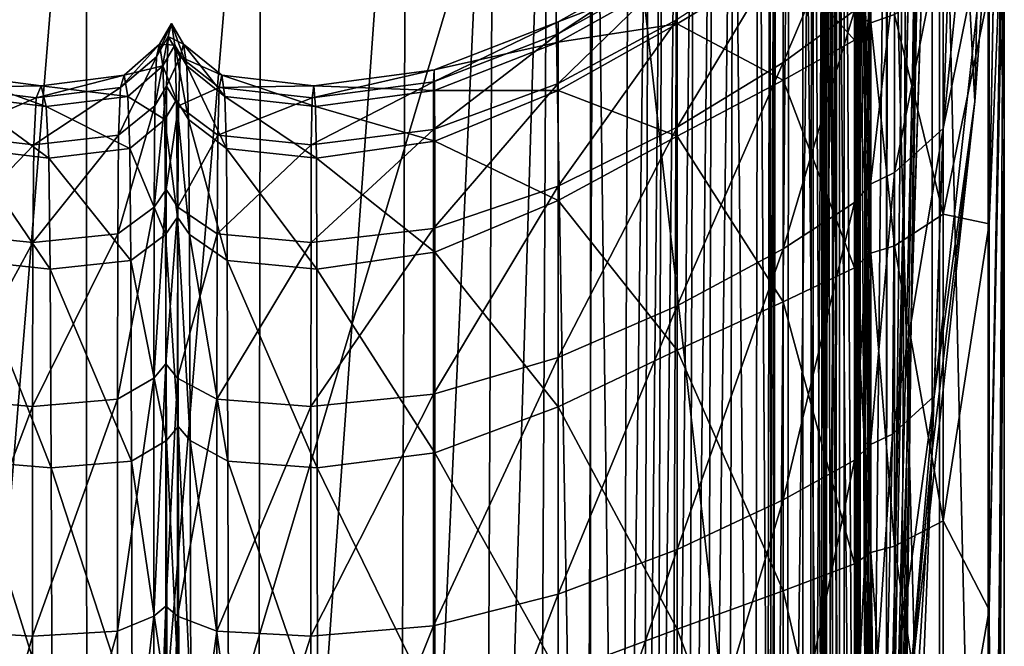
# Model space of a CAD drawing. Header units: millimetres. Extents: x 2387 to 13955, y -4964 to 364.
# Tile 603 of 1056: x 7103 to 7138, y -3055 to -3032. Entities that reach past the tile are written whole.
import ezdxf

# ---------------------------------------------------------------- set-up
doc = ezdxf.new("R2010")
doc.units = ezdxf.units.MM
doc.header["$MEASUREMENT"] = 0
doc.layers.add('Predefinito', color=7, linetype='Continuous', true_color=0x000000)

msp = doc.modelspace()

# ---------------------------------------------------------------- linework, layer by layer
at = {"layer": 'Predefinito'}
for points in [[(7136.476, -3022.422, 909.675), (7137.769, -3007.267, 909.109), (7137.14, -3035.307, 925.55)], [(7137.652, -3028.122, 933.258), (7137.14, -3035.307, 925.55), (7137.769, -3007.267, 909.109)], [(7138.2, -3010.364, 1142.682), (7138.2, -3010.198, 1150.468), (7137.652, -3039.702, 1138.795)], [(7137.652, -3039.702, 1138.795), (7138.2, -3010.198, 1150.468), (7138.2, -3026.705, 1150.561)], [(7137.652, -3039.702, 1138.795), (7137.652, -3031.321, 1131.373), (7138.2, -3010.364, 1142.682)], [(7123.331, -3014.549, 730.246), (7130.963, -3011.866, 775.442), (7130.96, -3082.241, 775.425)], [(7131.643, -3082.241, 780.508), (7130.96, -3082.241, 775.425), (7130.963, -3011.866, 775.442)], [(7130.963, -3011.866, 775.442), (7131.645, -3011.866, 780.52), (7131.643, -3082.241, 780.508)], [(7131.747, -3082.241, 789.62), (7131.326, -3082.241, 789.551), (7131.327, -3011.866, 789.557)], [(7131.731, -3011.866, 789.417), (7131.327, -3011.866, 789.557), (7131.326, -3082.241, 789.551)], [(7131.326, -3082.241, 789.551), (7131.73, -3082.241, 789.411), (7131.731, -3011.866, 789.417)], [(7131.327, -3011.866, 789.557), (7131.749, -3011.866, 789.627), (7131.747, -3082.241, 789.62)], [(7131.772, -3082.241, 782.338), (7131.643, -3082.241, 780.508), (7131.645, -3011.866, 780.52)], [(7131.645, -3011.866, 780.52), (7131.774, -3011.866, 782.349), (7131.772, -3082.241, 782.338)], [(7131.774, -3011.866, 782.349), (7131.71, -3011.866, 782.542), (7131.709, -3082.241, 782.531)], [(7131.709, -3082.241, 782.531), (7131.772, -3082.241, 782.338), (7131.774, -3011.866, 782.349)], [(7131.814, -3082.241, 782.705), (7131.709, -3082.241, 782.531), (7131.71, -3011.866, 782.542)], [(7131.71, -3011.866, 782.542), (7131.816, -3011.866, 782.716), (7131.814, -3082.241, 782.705)], [(7132.275, -3011.866, 788.491), (7131.731, -3011.866, 789.417), (7131.73, -3082.241, 789.411)], [(7131.73, -3082.241, 789.411), (7132.274, -3082.241, 788.484), (7132.275, -3011.866, 788.491)], [(7132.44, -3082.241, 790.442), (7131.747, -3082.241, 789.62), (7131.749, -3011.866, 789.627)], [(7131.749, -3011.866, 789.627), (7132.441, -3011.866, 790.448), (7132.44, -3082.241, 790.442)], [(7132.024, -3082.241, 783.624), (7131.814, -3082.241, 782.705), (7131.816, -3011.866, 782.716)], [(7131.816, -3011.866, 782.716), (7132.025, -3011.866, 783.635), (7132.024, -3082.241, 783.624)], [(7132.274, -3082.241, 786.053), (7132.024, -3082.241, 783.624), (7132.025, -3011.866, 783.635)], [(7132.025, -3011.866, 783.635), (7132.276, -3011.866, 786.061), (7132.274, -3082.241, 786.053)], [(7132.276, -3011.866, 786.061), (7132.275, -3011.866, 788.491), (7132.274, -3082.241, 788.484)], [(7132.274, -3082.241, 788.484), (7132.274, -3082.241, 786.053), (7132.276, -3011.866, 786.061)], [(7132.852, -3082.241, 792.838), (7132.44, -3082.241, 790.442), (7132.441, -3011.866, 790.448)], [(7132.441, -3011.866, 790.448), (7132.853, -3011.866, 792.843), (7132.852, -3082.241, 792.838)], [(7133.015, -3082.241, 795.274), (7132.852, -3082.241, 792.838), (7132.853, -3011.866, 792.843)], [(7132.853, -3011.866, 792.843), (7133.016, -3011.866, 795.277), (7133.015, -3082.241, 795.274)], [(7132.964, -3011.866, 796.218), (7132.89, -3011.866, 796.407), (7132.89, -3082.241, 796.404)], [(7132.89, -3082.241, 796.404), (7132.964, -3082.241, 796.215), (7132.964, -3011.866, 796.218)], [(7132.89, -3011.866, 796.407), (7132.985, -3011.866, 796.587), (7132.985, -3082.241, 796.584)], [(7132.985, -3082.241, 796.584), (7132.89, -3082.241, 796.404), (7132.89, -3011.866, 796.407)], [(7133.016, -3011.866, 795.277), (7132.964, -3011.866, 796.218), (7132.964, -3082.241, 796.215)], [(7132.964, -3082.241, 796.215), (7133.015, -3082.241, 795.274), (7133.016, -3011.866, 795.277)], [(7132.985, -3011.866, 796.587), (7133.332, -3011.866, 798.42), (7133.31, -3082.241, 798.418)], [(7133.31, -3082.241, 798.418), (7132.985, -3082.241, 796.584), (7132.985, -3011.866, 796.587)], [(7134.013, -3011.866, 803.57), (7133.924, -3082.241, 803.569), (7133.31, -3082.241, 798.418)], [(7133.31, -3082.241, 798.418), (7133.332, -3011.866, 798.42), (7134.013, -3011.866, 803.57)], [(7133.924, -3082.241, 803.569), (7134.013, -3011.866, 803.57), (7134.743, -3011.894, 817.268)], [(7134.743, -3011.894, 817.268), (7134.368, -3082.248, 817.259), (7133.924, -3082.241, 803.569)], [(7134.368, -3082.248, 817.259), (7134.743, -3011.894, 817.268), (7135.237, -3011.977, 844.744)], [(7134.179, -3082.269, 844.71), (7135.237, -3011.977, 844.744), (7135.304, -3016.767, 873.962)], [(7135.237, -3011.977, 844.744), (7134.179, -3082.269, 844.71), (7134.368, -3082.248, 817.259)], [(7102.348, -3084.924, 608.065), (7102.348, -3022.598, 608.066), (7123.331, -3014.549, 730.246)], [(7123.331, -3014.549, 730.246), (7123.328, -3082.912, 730.23), (7102.348, -3084.924, 608.065)], [(7130.96, -3082.241, 775.425), (7123.328, -3082.912, 730.23), (7123.331, -3014.549, 730.246)], [(7105.208, -3015.978, 1232.972), (7098.932, -3015.978, 1232.7), (7099.107, -3090.912, 1232.7)], [(7099.107, -3090.912, 1232.7), (7105.225, -3090.912, 1232.972), (7105.208, -3015.978, 1232.972)], [(7111.484, -3015.978, 1232.7), (7105.208, -3015.978, 1232.972), (7105.225, -3090.912, 1232.972)], [(7105.225, -3090.912, 1232.972), (7111.342, -3090.912, 1232.7), (7111.484, -3015.978, 1232.7)], [(7116.714, -3015.978, 1232.143), (7111.484, -3015.978, 1232.7), (7111.342, -3090.912, 1232.7)], [(7111.342, -3090.912, 1232.7), (7116.44, -3090.912, 1232.143), (7116.714, -3015.978, 1232.143)], [(7119.852, -3015.978, 1231.561), (7116.714, -3015.978, 1232.143), (7116.44, -3090.912, 1232.143)], [(7116.44, -3090.912, 1232.143), (7119.499, -3090.912, 1231.561), (7119.852, -3015.978, 1231.561)], [(7121.8, -3015.978, 1230.879), (7119.852, -3015.978, 1231.561), (7119.499, -3090.912, 1231.561)], [(7119.499, -3090.912, 1231.561), (7121.425, -3090.911, 1230.877), (7121.8, -3015.978, 1230.879)], [(7121.8, -3015.978, 1230.879), (7121.425, -3090.911, 1230.877), (7123.123, -3090.909, 1230.016)], [(7123.123, -3090.909, 1230.016), (7123.459, -3015.978, 1230.019), (7121.8, -3015.978, 1230.879)], [(7123.459, -3015.978, 1230.019), (7123.123, -3090.909, 1230.016), (7124.429, -3090.905, 1229.218)], [(7124.429, -3090.905, 1229.218), (7124.71, -3015.978, 1229.224), (7123.459, -3015.978, 1230.019)], [(7125.436, -3015.977, 1228.731), (7124.71, -3015.978, 1229.224), (7124.429, -3090.905, 1229.218)], [(7124.429, -3090.905, 1229.218), (7125.174, -3090.902, 1228.727), (7125.436, -3015.977, 1228.731)], [(7125.924, -3015.977, 1228.501), (7125.436, -3015.977, 1228.731), (7125.174, -3090.902, 1228.727)], [(7125.174, -3090.902, 1228.727), (7125.664, -3090.9, 1228.5), (7125.924, -3015.977, 1228.501)], [(7126.463, -3015.977, 1228.496), (7125.924, -3015.977, 1228.501), (7125.664, -3090.9, 1228.5)], [(7125.664, -3090.9, 1228.5), (7126.203, -3090.9, 1228.499), (7126.463, -3015.977, 1228.496)], [(7127.056, -3015.978, 1228.538), (7126.463, -3015.977, 1228.496), (7126.203, -3090.9, 1228.499)], [(7126.203, -3090.9, 1228.499), (7126.806, -3090.901, 1228.543), (7127.056, -3015.978, 1228.538)], [(7127.706, -3015.978, 1228.449), (7127.056, -3015.978, 1228.538), (7126.806, -3090.901, 1228.543)], [(7126.806, -3090.901, 1228.543), (7127.486, -3090.9, 1228.452), (7127.706, -3015.978, 1228.449)], [(7128.456, -3015.978, 1228.057), (7127.706, -3015.978, 1228.449), (7127.486, -3090.9, 1228.452)], [(7127.486, -3090.9, 1228.452), (7128.275, -3090.897, 1228.058), (7128.456, -3015.978, 1228.057)], [(7128.456, -3015.978, 1228.057), (7128.275, -3090.897, 1228.058), (7129.206, -3090.889, 1227.193)], [(7129.206, -3090.889, 1227.193), (7129.351, -3015.978, 1227.193), (7128.456, -3015.978, 1228.057)], [(7129.351, -3015.978, 1227.193), (7129.206, -3090.889, 1227.193), (7129.867, -3090.881, 1226.285)], [(7129.867, -3090.881, 1226.285), (7129.986, -3015.977, 1226.287), (7129.351, -3015.978, 1227.193)], [(7129.954, -3015.977, 1225.771), (7129.771, -3015.977, 1225.611), (7129.669, -3090.874, 1225.6)], [(7129.669, -3090.874, 1225.6), (7129.849, -3090.876, 1225.764), (7129.954, -3015.977, 1225.771)], [(7129.849, -3090.876, 1225.764), (7129.669, -3090.874, 1225.6), (7129.771, -3015.977, 1225.611)], [(7129.771, -3015.977, 1225.611), (7129.954, -3015.977, 1225.771), (7129.849, -3090.876, 1225.764)], [(7130.47, -3015.977, 1225.736), (7129.954, -3015.977, 1225.771), (7129.849, -3090.876, 1225.764)], [(7129.849, -3090.876, 1225.764), (7130.368, -3090.876, 1225.734), (7130.47, -3015.977, 1225.736)], [(7129.867, -3090.881, 1226.285), (7129.849, -3090.876, 1225.764), (7129.954, -3015.977, 1225.771)], [(7129.954, -3015.977, 1225.771), (7129.986, -3015.977, 1226.287), (7129.867, -3090.881, 1226.285)], [(7131.287, -3015.978, 1224.99), (7130.47, -3015.977, 1225.736), (7130.368, -3090.876, 1225.734)], [(7130.368, -3090.876, 1225.734), (7131.21, -3090.869, 1224.99), (7131.287, -3015.978, 1224.99)], [(7132.175, -3015.978, 1223.246), (7131.287, -3015.978, 1224.99), (7131.21, -3090.869, 1224.99)], [(7131.21, -3090.869, 1224.99), (7132.128, -3090.854, 1223.246), (7132.175, -3015.978, 1223.246)], [(7132.175, -3015.978, 1223.246), (7132.128, -3090.854, 1223.246), (7132.88, -3090.827, 1220.217)], [(7132.88, -3090.827, 1220.217), (7132.902, -3015.978, 1220.216), (7132.175, -3015.978, 1223.246)], [(7132.902, -3015.978, 1220.216), (7132.88, -3090.827, 1220.217), (7133.963, -3090.679, 1211.816)], [(7133.963, -3090.679, 1211.816), (7133.968, -3015.972, 1211.829), (7132.902, -3015.978, 1220.216)], [(7133.968, -3015.972, 1211.829), (7133.963, -3090.679, 1211.816), (7135.874, -3090.3, 1193.956)], [(7135.874, -3090.3, 1193.956), (7135.874, -3015.954, 1194.009), (7133.968, -3015.972, 1211.829)], [(7135.874, -3015.954, 1194.009), (7135.874, -3090.3, 1193.956), (7137.619, -3091.117, 1173.761)], [(7137.619, -3091.117, 1173.761), (7137.619, -3020.974, 1174.74), (7135.874, -3015.954, 1194.009)], [(7135.304, -3016.767, 873.962), (7133.746, -3083.466, 875.187), (7134.179, -3082.269, 844.71)], [(7133.746, -3083.466, 875.187), (7135.304, -3016.767, 873.962), (7134.751, -3030.915, 892.887)], [(7133.458, -3087.002, 897.956), (7134.751, -3030.915, 892.887), (7135.613, -3019.379, 900.542)], [(7135.613, -3019.379, 900.542), (7133.762, -3077.195, 915.678), (7133.458, -3087.002, 897.956)], [(7135.604, -3047.881, 921.713), (7133.762, -3077.195, 915.678), (7135.613, -3019.379, 900.542)], [(7135.613, -3019.379, 900.542), (7136.476, -3022.422, 909.675), (7135.604, -3047.881, 921.713)], [(7136.007, -3036.284, 939.479), (7137.652, -3028.122, 933.258), (7137.652, -3019.881, 940.204)], [(7137.652, -3019.881, 940.204), (7136.007, -3029.066, 948.506), (7136.007, -3036.284, 939.479)], [(7137.619, -3020.974, 1174.74), (7138.2, -3036.083, 1162), (7138.2, -3023.677, 1156.793)], [(7138.2, -3036.083, 1162), (7137.619, -3020.974, 1174.74), (7137.619, -3091.117, 1173.761)], [(7137.14, -3035.307, 925.55), (7135.604, -3047.881, 921.713), (7136.476, -3022.422, 909.675)], [(7137.652, -3053.58, 1142.057), (7138.2, -3026.705, 1150.561), (7138.2, -3023.677, 1156.793)], [(7138.2, -3023.677, 1156.793), (7137.849, -3084.21, 1146.089), (7137.652, -3053.58, 1142.057)], [(7137.849, -3084.21, 1146.089), (7138.2, -3023.677, 1156.793), (7138.2, -3036.083, 1162)], [(7138.2, -3026.705, 1150.561), (7137.652, -3053.58, 1142.057), (7137.652, -3039.702, 1138.795)], [(7132.82, -3028.461, 1103.255), (7133.405, -3027.715, 1103.708), (7133.405, -3032.477, 1115.04)], [(7133.201, -3027.594, 1103.751), (7133.405, -3027.715, 1103.708), (7133.405, -3032.477, 1115.04)], [(7133.405, -3032.477, 1115.04), (7133.201, -3032.37, 1115.109), (7133.201, -3027.594, 1103.751)], [(7133.405, -3027.715, 1103.708), (7133.201, -3027.594, 1103.751), (7133.201, -3032.37, 1115.109)], [(7133.201, -3032.37, 1115.109), (7133.405, -3032.477, 1115.04), (7133.405, -3027.715, 1103.708)], [(7134.259, -3032.176, 1115.38), (7133.405, -3032.477, 1115.04), (7133.405, -3027.715, 1103.708)], [(7132.818, -3027.88, 961.341), (7130.25, -3029.876, 962.6), (7130.25, -3033.911, 951.903)], [(7130.25, -3033.911, 951.903), (7132.817, -3032.043, 950.599), (7132.818, -3027.88, 961.341)], [(7137.652, -3028.122, 933.258), (7136.007, -3036.284, 939.479), (7135.683, -3045.898, 932.365)], [(7135.683, -3045.898, 932.365), (7137.14, -3035.307, 925.55), (7137.652, -3028.122, 933.258)], [(7130.25, -3030.212, 1102.067), (7132.82, -3028.461, 1103.255), (7132.82, -3033.101, 1114.493)], [(7133.405, -3032.477, 1115.04), (7132.82, -3033.101, 1114.493), (7132.82, -3028.461, 1103.255)], [(7136.007, -3029.066, 948.506), (7134.256, -3030.832, 949.749), (7134.257, -3037.861, 940.781)], [(7134.257, -3037.861, 940.781), (7136.007, -3036.284, 939.479), (7136.007, -3029.066, 948.506)], [(7130.25, -3029.876, 962.6), (7126.447, -3032.365, 964.194), (7126.447, -3036.234, 953.527)], [(7126.447, -3036.234, 953.527), (7130.25, -3033.911, 951.903), (7130.25, -3029.876, 962.6)], [(7122.162, -3032.441, 1032.28), (7126.447, -3030.04, 1032.299), (7126.447, -3030.79, 1077.561)], [(7126.447, -3030.04, 1032.299), (7122.162, -3032.441, 1032.28), (7122.162, -3032.879, 988.184)], [(7122.162, -3032.879, 988.184), (7126.447, -3030.489, 987.042), (7126.447, -3030.04, 1032.299)], [(7126.447, -3032.512, 1100.425), (7130.25, -3030.212, 1102.067), (7130.25, -3034.543, 1113.127)], [(7130.25, -3030.212, 1102.067), (7126.447, -3032.512, 1100.425), (7126.447, -3030.79, 1077.561)], [(7132.82, -3033.101, 1114.493), (7130.25, -3034.543, 1113.127), (7130.25, -3030.212, 1102.067)], [(7122.162, -3034.665, 965.667), (7126.447, -3032.365, 964.194), (7126.447, -3030.489, 987.042)], [(7126.447, -3030.489, 987.042), (7122.162, -3032.879, 988.184), (7122.162, -3034.665, 965.667)], [(7126.447, -3030.79, 1077.561), (7122.162, -3033.176, 1076.304), (7122.162, -3032.441, 1032.28)], [(7122.162, -3033.176, 1076.304), (7126.447, -3030.79, 1077.561), (7126.447, -3032.512, 1100.425)], [(7133.394, -3038.275, 941.102), (7134.257, -3037.861, 940.781), (7134.256, -3030.832, 949.749)], [(7134.256, -3030.832, 949.749), (7133.394, -3031.284, 950.082), (7133.394, -3038.275, 941.102)], [(7134.751, -3030.915, 892.887), (7133.458, -3087.002, 897.956), (7133.746, -3083.466, 875.187)], [(7134.259, -3032.176, 1115.38), (7136.007, -3030.842, 1116.677), (7136.007, -3039.358, 1126.324)], [(7137.652, -3031.321, 1131.373), (7136.007, -3039.358, 1126.324), (7136.007, -3030.842, 1116.677)], [(7133.394, -3031.284, 950.082), (7132.817, -3032.043, 950.599), (7132.818, -3038.94, 941.678)], [(7132.818, -3038.94, 941.678), (7133.394, -3038.275, 941.102), (7133.394, -3031.284, 950.082)], [(7133.394, -3031.284, 950.082), (7133.184, -3031.181, 950.021), (7133.185, -3038.191, 941.017)], [(7133.394, -3038.275, 941.102), (7133.185, -3038.191, 941.017), (7133.184, -3031.181, 950.021)], [(7133.184, -3031.181, 950.021), (7133.394, -3031.284, 950.082), (7133.394, -3038.275, 941.102)], [(7133.185, -3038.191, 941.017), (7133.394, -3038.275, 941.102), (7133.394, -3031.284, 950.082)], [(7136.007, -3039.358, 1126.324), (7137.652, -3031.321, 1131.373), (7137.652, -3039.702, 1138.795)], [(7130.25, -3040.601, 943.064), (7132.818, -3038.94, 941.678), (7132.817, -3032.043, 950.599)], [(7132.817, -3032.043, 950.599), (7130.25, -3033.911, 951.903), (7130.25, -3040.601, 943.064)], [(7126.447, -3032.365, 964.194), (7122.162, -3034.665, 965.667), (7122.162, -3038.357, 955.005)], [(7122.162, -3038.357, 955.005), (7126.447, -3036.234, 953.527), (7126.447, -3032.365, 964.194)], [(7133.405, -3040.766, 1124.595), (7133.202, -3040.682, 1124.69), (7133.201, -3032.37, 1115.109)], [(7133.201, -3032.37, 1115.109), (7133.405, -3032.477, 1115.04), (7133.405, -3040.766, 1124.595)], [(7133.405, -3032.477, 1115.04), (7133.201, -3032.37, 1115.109), (7133.202, -3040.682, 1124.69)], [(7133.405, -3032.477, 1115.04), (7134.259, -3032.176, 1115.38), (7134.259, -3040.498, 1124.933)], [(7136.007, -3039.358, 1126.324), (7134.259, -3040.498, 1124.933), (7134.259, -3032.176, 1115.38)], [(7108.267, -3032.502, 1032.208), (7107.839, -3033.248, 1032.203), (7107.721, -3033.703, 989.104)], [(7107.721, -3033.703, 989.104), (7108.149, -3032.967, 989.017), (7108.267, -3032.502, 1032.208)], [(7107.839, -3033.248, 1032.203), (7108.267, -3032.502, 1032.208), (7108.387, -3033.288, 1075.249)], [(7108.695, -3033.248, 1032.203), (7108.267, -3032.502, 1032.208), (7108.149, -3032.967, 989.017)], [(7108.267, -3032.502, 1032.208), (7108.695, -3033.248, 1032.203), (7108.815, -3034.022, 1075.151)], [(7108.815, -3034.022, 1075.151), (7108.387, -3033.288, 1075.249), (7108.267, -3032.502, 1032.208)], [(7122.162, -3032.441, 1032.28), (7117.703, -3034.166, 1032.218), (7117.688, -3034.601, 989.008)], [(7117.688, -3034.601, 989.008), (7122.162, -3032.879, 988.184), (7122.162, -3032.441, 1032.28)], [(7117.703, -3034.166, 1032.218), (7122.162, -3032.441, 1032.28), (7122.162, -3033.176, 1076.304)], [(7122.162, -3034.907, 1098.609), (7126.447, -3032.512, 1100.425), (7126.447, -3036.549, 1111.271)], [(7126.447, -3032.512, 1100.425), (7122.162, -3034.907, 1098.609), (7122.162, -3033.176, 1076.304)], [(7130.25, -3034.543, 1113.127), (7126.447, -3036.549, 1111.271), (7126.447, -3032.512, 1100.425)], [(7132.82, -3033.101, 1114.493), (7133.405, -3032.477, 1115.04), (7133.405, -3040.766, 1124.595)], [(7133.202, -3040.682, 1124.69), (7133.405, -3040.766, 1124.595), (7133.405, -3032.477, 1115.04)], [(7134.259, -3040.498, 1124.933), (7133.405, -3040.766, 1124.595), (7133.405, -3032.477, 1115.04)], [(7107.663, -3035.459, 966.652), (7108.091, -3034.755, 966.441), (7108.149, -3032.967, 989.017)], [(7108.149, -3032.967, 989.017), (7107.721, -3033.703, 989.104), (7107.663, -3035.459, 966.652)], [(7108.577, -3033.703, 989.104), (7108.149, -3032.967, 989.017), (7108.091, -3034.755, 966.441)], [(7108.149, -3032.967, 989.017), (7108.577, -3033.703, 989.104), (7108.695, -3033.248, 1032.203)], [(7117.681, -3036.318, 966.725), (7122.162, -3034.665, 965.667), (7122.162, -3032.879, 988.184)], [(7122.162, -3032.879, 988.184), (7117.688, -3034.601, 989.008), (7117.681, -3036.318, 966.725)], [(7130.25, -3034.543, 1113.127), (7132.82, -3033.101, 1114.493), (7132.82, -3041.287, 1123.974)], [(7133.405, -3040.766, 1124.595), (7132.82, -3041.287, 1123.974), (7132.82, -3033.101, 1114.493)], [(7107.839, -3033.248, 1032.203), (7106.561, -3034.367, 1032.195), (7106.428, -3034.807, 989.234)], [(7106.428, -3034.807, 989.234), (7107.721, -3033.703, 989.104), (7107.839, -3033.248, 1032.203)], [(7106.561, -3034.367, 1032.195), (7107.839, -3033.248, 1032.203), (7107.959, -3034.022, 1075.151)], [(7108.387, -3033.288, 1075.249), (7107.959, -3034.022, 1075.151), (7107.839, -3033.248, 1032.203)], [(7107.959, -3034.022, 1075.151), (7108.387, -3033.288, 1075.249), (7108.449, -3035.253, 1097.377)], [(7108.877, -3035.952, 1097.152), (7108.449, -3035.253, 1097.377), (7108.387, -3033.288, 1075.249)], [(7108.387, -3033.288, 1075.249), (7108.815, -3034.022, 1075.151), (7108.877, -3035.952, 1097.152)], [(7110.08, -3034.367, 1032.197), (7108.695, -3033.248, 1032.203), (7108.577, -3033.703, 989.104)], [(7108.695, -3033.248, 1032.203), (7110.08, -3034.367, 1032.197), (7110.185, -3035.123, 1075.005)], [(7110.185, -3035.123, 1075.005), (7108.815, -3034.022, 1075.151), (7108.695, -3033.248, 1032.203)], [(7122.162, -3033.176, 1076.304), (7117.718, -3034.912, 1075.296), (7117.703, -3034.166, 1032.218)], [(7117.718, -3034.912, 1075.296), (7122.162, -3033.176, 1076.304), (7122.162, -3034.907, 1098.609)], [(7106.363, -3036.516, 966.968), (7107.663, -3035.459, 966.652), (7107.721, -3033.703, 989.104)], [(7107.721, -3033.703, 989.104), (7106.428, -3034.807, 989.234), (7106.363, -3036.516, 966.968)], [(7108.091, -3034.755, 966.441), (7108.519, -3035.459, 966.653), (7108.577, -3033.703, 989.104)], [(7109.977, -3034.807, 989.236), (7108.577, -3033.703, 989.104), (7108.519, -3035.459, 966.653)], [(7108.577, -3033.703, 989.104), (7109.977, -3034.807, 989.236), (7110.08, -3034.367, 1032.197)], [(7107.959, -3034.022, 1075.151), (7106.696, -3035.123, 1075.003), (7106.561, -3034.367, 1032.195)], [(7106.696, -3035.123, 1075.003), (7107.959, -3034.022, 1075.151), (7108.021, -3035.951, 1097.151)], [(7108.449, -3035.253, 1097.377), (7108.021, -3035.951, 1097.151), (7107.959, -3034.022, 1075.151)], [(7110.24, -3037, 1096.814), (7108.877, -3035.952, 1097.152), (7108.815, -3034.022, 1075.151)], [(7108.815, -3034.022, 1075.151), (7110.185, -3035.123, 1075.005), (7110.24, -3037, 1096.814)], [(7117.703, -3034.166, 1032.218), (7113.379, -3034.741, 1032.196), (7113.32, -3035.175, 989.281)], [(7113.32, -3035.175, 989.281), (7117.688, -3034.601, 989.008), (7117.703, -3034.166, 1032.218)], [(7113.379, -3034.741, 1032.196), (7117.703, -3034.166, 1032.218), (7117.718, -3034.912, 1075.296)], [(7126.447, -3042.659, 944.814), (7130.25, -3040.601, 943.064), (7130.25, -3033.911, 951.903)], [(7130.25, -3033.911, 951.903), (7126.447, -3036.234, 953.527), (7126.447, -3042.659, 944.814)], [(7103.583, -3034.74, 1032.191), (7100.605, -3034.367, 1032.192), (7100.383, -3034.806, 989.232)], [(7100.605, -3034.367, 1032.192), (7103.583, -3034.74, 1032.191), (7103.762, -3035.49, 1074.953)], [(7103.762, -3035.49, 1074.953), (7100.829, -3035.123, 1075), (7100.605, -3034.367, 1032.192)], [(7106.561, -3034.367, 1032.195), (7103.583, -3034.74, 1032.191), (7103.406, -3035.174, 989.276)], [(7103.406, -3035.174, 989.276), (7106.428, -3034.807, 989.234), (7106.561, -3034.367, 1032.195)], [(7103.583, -3034.74, 1032.191), (7106.561, -3034.367, 1032.195), (7106.696, -3035.123, 1075.003)], [(7113.379, -3034.741, 1032.196), (7110.08, -3034.367, 1032.197), (7109.977, -3034.807, 989.236)], [(7110.08, -3034.367, 1032.197), (7113.379, -3034.741, 1032.196), (7113.439, -3035.491, 1074.958)], [(7113.439, -3035.491, 1074.958), (7110.185, -3035.123, 1075.005), (7110.08, -3034.367, 1032.197)], [(7126.447, -3036.549, 1111.271), (7130.25, -3034.543, 1113.127), (7130.25, -3042.511, 1122.488)], [(7132.82, -3041.287, 1123.974), (7130.25, -3042.511, 1122.488), (7130.25, -3034.543, 1113.127)], [(7103.406, -3035.174, 989.276), (7100.383, -3034.806, 989.232), (7100.274, -3036.516, 966.966)], [(7100.383, -3034.806, 989.232), (7103.406, -3035.174, 989.276), (7103.583, -3034.74, 1032.191)], [(7103.319, -3036.868, 967.073), (7106.363, -3036.516, 966.968), (7106.428, -3034.807, 989.234)], [(7106.428, -3034.807, 989.234), (7103.406, -3035.174, 989.276), (7103.319, -3036.868, 967.073)], [(7106.696, -3035.123, 1075.003), (7103.762, -3035.49, 1074.953), (7103.583, -3034.74, 1032.191)], [(7108.091, -3034.755, 966.441), (7107.663, -3035.459, 966.652), (7107.641, -3039.111, 955.695)], [(7107.641, -3039.111, 955.695), (7108.069, -3038.476, 955.34), (7108.091, -3034.755, 966.441)], [(7108.519, -3035.459, 966.653), (7108.091, -3034.755, 966.441), (7108.069, -3038.476, 955.34)], [(7108.519, -3035.459, 966.653), (7109.926, -3036.516, 966.97), (7109.977, -3034.807, 989.236)], [(7113.32, -3035.175, 989.281), (7109.977, -3034.807, 989.236), (7109.926, -3036.516, 966.97)], [(7109.977, -3034.807, 989.236), (7113.32, -3035.175, 989.281), (7113.379, -3034.741, 1032.196)], [(7113.291, -3036.869, 967.077), (7117.681, -3036.318, 966.725), (7117.688, -3034.601, 989.008)], [(7117.688, -3034.601, 989.008), (7113.32, -3035.175, 989.281), (7113.291, -3036.869, 967.077)], [(7117.718, -3034.912, 1075.296), (7113.439, -3035.491, 1074.958), (7113.379, -3034.741, 1032.196)], [(7122.162, -3034.665, 965.667), (7117.681, -3036.318, 966.725), (7117.678, -3039.875, 956.057)], [(7117.678, -3039.875, 956.057), (7122.162, -3038.357, 955.005), (7122.162, -3034.665, 965.667)], [(7100.274, -3036.516, 966.966), (7103.319, -3036.868, 967.073), (7103.406, -3035.174, 989.276)], [(7103.857, -3037.349, 1096.697), (7100.947, -3036.999, 1096.808), (7100.829, -3035.123, 1075)], [(7100.829, -3035.123, 1075), (7103.762, -3035.49, 1074.953), (7103.857, -3037.349, 1096.697)], [(7103.762, -3035.49, 1074.953), (7106.696, -3035.123, 1075.003), (7106.766, -3037, 1096.812)], [(7108.021, -3035.951, 1097.151), (7106.766, -3037, 1096.812), (7106.696, -3035.123, 1075.003)], [(7108.021, -3035.951, 1097.151), (7108.449, -3035.253, 1097.377), (7108.481, -3039.465, 1108.263)], [(7108.449, -3035.253, 1097.377), (7108.877, -3035.952, 1097.152), (7108.909, -3040.09, 1107.891)], [(7108.909, -3040.09, 1107.891), (7108.481, -3039.465, 1108.263), (7108.449, -3035.253, 1097.377)], [(7109.926, -3036.516, 966.97), (7113.291, -3036.869, 967.077), (7113.32, -3035.175, 989.281)], [(7113.471, -3037.349, 1096.703), (7110.24, -3037, 1096.814), (7110.185, -3035.123, 1075.005)], [(7110.185, -3035.123, 1075.005), (7113.439, -3035.491, 1074.958), (7113.471, -3037.349, 1096.703)], [(7113.439, -3035.491, 1074.958), (7117.718, -3034.912, 1075.296), (7117.726, -3036.739, 1097.18)], [(7122.162, -3034.907, 1098.609), (7117.726, -3036.739, 1097.18), (7117.718, -3034.912, 1075.296)], [(7117.726, -3036.739, 1097.18), (7122.162, -3034.907, 1098.609), (7122.162, -3038.866, 1109.252)], [(7126.447, -3036.549, 1111.271), (7122.162, -3038.866, 1109.252), (7122.162, -3034.907, 1098.609)], [(7106.766, -3037, 1096.812), (7103.857, -3037.349, 1096.697), (7103.762, -3035.49, 1074.953)], [(7107.663, -3035.459, 966.652), (7106.363, -3036.516, 966.968), (7106.338, -3040.063, 956.226)], [(7106.338, -3040.063, 956.226), (7107.641, -3039.111, 955.695), (7107.663, -3035.459, 966.652)], [(7108.069, -3038.476, 955.34), (7108.496, -3039.111, 955.695), (7108.519, -3035.459, 966.653)], [(7109.926, -3036.516, 966.97), (7108.519, -3035.459, 966.653), (7108.496, -3039.111, 955.695)], [(7117.726, -3036.739, 1097.18), (7113.471, -3037.349, 1096.703), (7113.439, -3035.491, 1074.958)], [(7134.713, -3057.446, 927.318), (7135.604, -3047.881, 921.713), (7137.14, -3035.307, 925.55)], [(7137.14, -3035.307, 925.55), (7135.683, -3045.898, 932.365), (7134.713, -3057.446, 927.318)], [(7106.766, -3037, 1096.812), (7108.021, -3035.951, 1097.151), (7108.053, -3040.09, 1107.891)], [(7108.481, -3039.465, 1108.263), (7108.053, -3040.09, 1107.891), (7108.021, -3035.951, 1097.151)], [(7108.877, -3035.952, 1097.152), (7110.24, -3037, 1096.814), (7110.268, -3041.026, 1107.334)], [(7110.268, -3041.026, 1107.334), (7108.909, -3040.09, 1107.891), (7108.877, -3035.952, 1097.152)], [(7117.681, -3036.318, 966.725), (7113.291, -3036.869, 967.077), (7113.28, -3040.381, 956.406)], [(7113.28, -3040.381, 956.406), (7117.678, -3039.875, 956.057), (7117.681, -3036.318, 966.725)], [(7122.162, -3044.514, 946.475), (7126.447, -3042.659, 944.814), (7126.447, -3036.234, 953.527)], [(7126.447, -3036.234, 953.527), (7122.162, -3038.357, 955.005), (7122.162, -3044.514, 946.475)], [(7136.007, -3036.284, 939.479), (7134.257, -3037.861, 940.781), (7134.176, -3047.266, 933.813)], [(7134.176, -3047.266, 933.813), (7135.683, -3045.898, 932.365), (7136.007, -3036.284, 939.479)], [(7137.619, -3091.117, 1173.761), (7138.2, -3094.555, 1158.352), (7138.2, -3036.083, 1162)], [(7138.2, -3036.083, 1162), (7138.2, -3094.555, 1158.352), (7137.849, -3084.21, 1146.089)], [(7103.319, -3036.868, 967.073), (7100.274, -3036.516, 966.966), (7100.232, -3040.063, 956.224)], [(7106.363, -3036.516, 966.968), (7103.319, -3036.868, 967.073), (7103.285, -3040.38, 956.402)], [(7103.285, -3040.38, 956.402), (7106.338, -3040.063, 956.226), (7106.363, -3036.516, 966.968)], [(7108.496, -3039.111, 955.695), (7109.906, -3040.063, 956.228), (7109.926, -3036.516, 966.97)], [(7113.291, -3036.869, 967.077), (7109.926, -3036.516, 966.97), (7109.906, -3040.063, 956.228)], [(7122.162, -3038.866, 1109.252), (7126.447, -3036.549, 1111.271), (7126.447, -3044.243, 1120.481)], [(7130.25, -3042.511, 1122.488), (7126.447, -3044.243, 1120.481), (7126.447, -3036.549, 1111.271)], [(7100.232, -3040.063, 956.224), (7103.285, -3040.38, 956.402), (7103.319, -3036.868, 967.073)], [(7100.947, -3036.999, 1096.808), (7103.857, -3037.349, 1096.697), (7103.904, -3041.338, 1107.144)], [(7103.904, -3041.338, 1107.144), (7101.006, -3041.026, 1107.329), (7100.947, -3036.999, 1096.808)], [(7103.857, -3037.349, 1096.697), (7106.766, -3037, 1096.812), (7106.802, -3041.026, 1107.332)], [(7108.053, -3040.09, 1107.891), (7106.802, -3041.026, 1107.332), (7106.766, -3037, 1096.812)], [(7109.906, -3040.063, 956.228), (7113.28, -3040.381, 956.406), (7113.291, -3036.869, 967.077)], [(7110.24, -3037, 1096.814), (7113.471, -3037.349, 1096.703), (7113.486, -3041.339, 1107.15)], [(7113.486, -3041.339, 1107.15), (7110.268, -3041.026, 1107.334), (7110.24, -3037, 1096.814)], [(7113.471, -3037.349, 1096.703), (7117.726, -3036.739, 1097.18), (7117.73, -3040.721, 1107.677)], [(7122.162, -3038.866, 1109.252), (7117.73, -3040.721, 1107.677), (7117.726, -3036.739, 1097.18)], [(7106.802, -3041.026, 1107.332), (7103.904, -3041.338, 1107.144), (7103.857, -3037.349, 1096.697)], [(7117.73, -3040.721, 1107.677), (7113.486, -3041.339, 1107.15), (7113.471, -3037.349, 1096.703)], [(7134.257, -3037.861, 940.781), (7133.394, -3038.275, 941.102), (7133.396, -3047.639, 934.157)], [(7133.396, -3047.639, 934.157), (7134.176, -3047.266, 933.813), (7134.257, -3037.861, 940.781)], [(7117.677, -3045.83, 947.688), (7122.162, -3044.514, 946.475), (7122.162, -3038.357, 955.005)], [(7122.162, -3038.357, 955.005), (7117.678, -3039.875, 956.057), (7117.677, -3045.83, 947.688)], [(7133.394, -3038.275, 941.102), (7132.818, -3038.94, 941.678), (7132.818, -3048.199, 934.814)], [(7132.818, -3048.199, 934.814), (7133.396, -3047.639, 934.157), (7133.394, -3038.275, 941.102)], [(7133.394, -3038.275, 941.102), (7133.185, -3038.191, 941.017), (7133.188, -3047.577, 934.052)], [(7133.185, -3038.191, 941.017), (7133.394, -3038.275, 941.102), (7133.396, -3047.639, 934.157)], [(7133.396, -3047.639, 934.157), (7133.188, -3047.577, 934.052), (7133.185, -3038.191, 941.017)], [(7133.188, -3047.577, 934.052), (7133.396, -3047.639, 934.157), (7133.394, -3038.275, 941.102)], [(7107.629, -3045.249, 947.078), (7108.058, -3044.739, 946.573), (7108.069, -3038.476, 955.34)], [(7108.069, -3038.476, 955.34), (7107.641, -3039.111, 955.695), (7107.629, -3045.249, 947.078)], [(7108.496, -3039.111, 955.695), (7108.069, -3038.476, 955.34), (7108.058, -3044.739, 946.573)], [(7106.325, -3046.013, 947.836), (7107.629, -3045.249, 947.078), (7107.641, -3039.111, 955.695)], [(7107.641, -3039.111, 955.695), (7106.338, -3040.063, 956.226), (7106.325, -3046.013, 947.836)], [(7108.058, -3044.739, 946.573), (7108.485, -3045.249, 947.079), (7108.496, -3039.111, 955.695)], [(7109.906, -3040.063, 956.228), (7108.496, -3039.111, 955.695), (7108.485, -3045.249, 947.079)], [(7117.73, -3040.721, 1107.677), (7122.162, -3038.866, 1109.252), (7122.162, -3046.285, 1118.295)], [(7126.447, -3044.243, 1120.481), (7122.162, -3046.285, 1118.295), (7122.162, -3038.866, 1109.252)], [(7132.818, -3038.94, 941.678), (7130.25, -3040.601, 943.064), (7130.25, -3049.63, 936.367)], [(7130.25, -3049.63, 936.367), (7132.818, -3048.199, 934.814), (7132.818, -3038.94, 941.678)], [(7108.053, -3040.09, 1107.891), (7108.481, -3039.465, 1108.263), (7108.507, -3046.995, 1117.576)], [(7108.936, -3047.49, 1117.057), (7108.507, -3046.995, 1117.576), (7108.481, -3039.465, 1108.263)], [(7108.481, -3039.465, 1108.263), (7108.909, -3040.09, 1107.891), (7108.936, -3047.49, 1117.057)], [(7134.259, -3040.498, 1124.933), (7136.007, -3039.358, 1126.324), (7136.007, -3050.378, 1133.49)], [(7137.652, -3039.702, 1138.795), (7136.007, -3050.378, 1133.49), (7136.007, -3039.358, 1126.324)], [(7136.007, -3050.378, 1133.49), (7137.652, -3039.702, 1138.795), (7137.652, -3053.58, 1142.057)], [(7103.285, -3040.38, 956.402), (7100.232, -3040.063, 956.224), (7100.211, -3046.013, 947.834)], [(7103.268, -3046.268, 948.088), (7106.325, -3046.013, 947.836), (7106.338, -3040.063, 956.226)], [(7106.338, -3040.063, 956.226), (7103.285, -3040.38, 956.402), (7103.268, -3046.268, 948.088)], [(7106.802, -3041.026, 1107.332), (7108.053, -3040.09, 1107.891), (7108.08, -3047.49, 1117.056)], [(7108.507, -3046.995, 1117.576), (7108.08, -3047.49, 1117.056), (7108.053, -3040.09, 1107.891)], [(7108.485, -3045.249, 947.079), (7109.896, -3046.014, 947.838), (7109.906, -3040.063, 956.228)], [(7110.291, -3048.233, 1116.277), (7108.936, -3047.49, 1117.057), (7108.909, -3040.09, 1107.891)], [(7108.909, -3040.09, 1107.891), (7110.268, -3041.026, 1107.334), (7110.291, -3048.233, 1116.277)], [(7113.28, -3040.381, 956.406), (7109.906, -3040.063, 956.228), (7109.896, -3046.014, 947.838)], [(7113.274, -3046.268, 948.092), (7117.677, -3045.83, 947.688), (7117.678, -3039.875, 956.057)], [(7117.678, -3039.875, 956.057), (7113.28, -3040.381, 956.406), (7113.274, -3046.268, 948.092)], [(7100.211, -3046.013, 947.834), (7103.268, -3046.268, 948.088), (7103.285, -3040.38, 956.402)], [(7109.896, -3046.014, 947.838), (7113.274, -3046.268, 948.092), (7113.28, -3040.381, 956.406)], [(7133.405, -3040.766, 1124.595), (7134.259, -3040.498, 1124.933), (7134.259, -3051.296, 1131.958)], [(7136.007, -3050.378, 1133.49), (7134.259, -3051.296, 1131.958), (7134.259, -3040.498, 1124.933)], [(7113.486, -3041.339, 1107.15), (7117.73, -3040.721, 1107.677), (7117.733, -3047.932, 1116.589)], [(7122.162, -3046.285, 1118.295), (7117.733, -3047.932, 1116.589), (7117.73, -3040.721, 1107.677)], [(7130.25, -3040.601, 943.064), (7126.447, -3042.659, 944.814), (7126.447, -3051.409, 938.339)], [(7126.447, -3051.409, 938.339), (7130.25, -3049.63, 936.367), (7130.25, -3040.601, 943.064)], [(7132.82, -3041.287, 1123.974), (7133.405, -3040.766, 1124.595), (7133.405, -3051.525, 1131.6)], [(7133.405, -3051.525, 1131.6), (7133.201, -3051.468, 1131.714), (7133.202, -3040.682, 1124.69)], [(7133.405, -3040.766, 1124.595), (7133.202, -3040.682, 1124.69), (7133.201, -3051.468, 1131.714)], [(7133.201, -3051.468, 1131.714), (7133.405, -3051.525, 1131.6), (7133.405, -3040.766, 1124.595)], [(7133.202, -3040.682, 1124.69), (7133.405, -3040.766, 1124.595), (7133.405, -3051.525, 1131.6)], [(7134.259, -3051.296, 1131.958), (7133.405, -3051.525, 1131.6), (7133.405, -3040.766, 1124.595)], [(7103.944, -3048.48, 1116.014), (7101.056, -3048.233, 1116.272), (7101.006, -3041.026, 1107.329)], [(7101.006, -3041.026, 1107.329), (7103.904, -3041.338, 1107.144), (7103.944, -3048.48, 1116.014)], [(7103.904, -3041.338, 1107.144), (7106.802, -3041.026, 1107.332), (7106.832, -3048.233, 1116.275)], [(7108.08, -3047.49, 1117.056), (7106.832, -3048.233, 1116.275), (7106.802, -3041.026, 1107.332)], [(7113.5, -3048.481, 1116.019), (7110.291, -3048.233, 1116.277), (7110.268, -3041.026, 1107.334)], [(7110.268, -3041.026, 1107.334), (7113.486, -3041.339, 1107.15), (7113.5, -3048.481, 1116.019)], [(7106.832, -3048.233, 1116.275), (7103.944, -3048.48, 1116.014), (7103.904, -3041.338, 1107.144)], [(7117.733, -3047.932, 1116.589), (7113.5, -3048.481, 1116.019), (7113.486, -3041.339, 1107.15)], [(7130.25, -3042.511, 1122.488), (7132.82, -3041.287, 1123.974), (7132.82, -3051.927, 1130.897)], [(7133.405, -3051.525, 1131.6), (7132.82, -3051.927, 1130.897), (7132.82, -3041.287, 1123.974)], [(7126.447, -3042.659, 944.814), (7122.162, -3044.514, 946.475), (7122.162, -3053.014, 940.252)], [(7122.162, -3053.014, 940.252), (7126.447, -3051.409, 938.339), (7126.447, -3042.659, 944.814)], [(7126.447, -3044.243, 1120.481), (7130.25, -3042.511, 1122.488), (7130.25, -3052.902, 1129.25)], [(7132.82, -3051.927, 1130.897), (7130.25, -3052.902, 1129.25), (7130.25, -3042.511, 1122.488)], [(7122.162, -3046.285, 1118.295), (7126.447, -3044.243, 1120.481), (7126.447, -3054.276, 1127.09)], [(7130.25, -3052.902, 1129.25), (7126.447, -3054.276, 1127.09), (7126.447, -3044.243, 1120.481)], [(7108.058, -3044.739, 946.573), (7107.629, -3045.249, 947.078), (7107.629, -3053.812, 940.866)], [(7107.629, -3053.812, 940.866), (7108.058, -3053.452, 940.235), (7108.058, -3044.739, 946.573)], [(7108.485, -3045.249, 947.079), (7108.058, -3044.739, 946.573), (7108.058, -3053.452, 940.235)], [(7122.162, -3044.514, 946.475), (7117.677, -3045.83, 947.688), (7117.677, -3054.153, 941.663)], [(7117.677, -3054.153, 941.663), (7122.162, -3053.014, 940.252), (7122.162, -3044.514, 946.475)], [(7107.629, -3045.249, 947.078), (7106.325, -3046.013, 947.836), (7106.325, -3054.352, 941.814)], [(7106.325, -3054.352, 941.814), (7107.629, -3053.812, 940.866), (7107.629, -3045.249, 947.078)], [(7108.058, -3053.452, 940.235), (7108.485, -3053.812, 940.867), (7108.485, -3045.249, 947.079)], [(7109.896, -3046.014, 947.838), (7108.485, -3045.249, 947.079), (7108.485, -3053.812, 940.867)], [(7117.677, -3045.83, 947.688), (7113.274, -3046.268, 948.092), (7113.274, -3054.532, 942.132)], [(7113.274, -3054.532, 942.132), (7117.677, -3054.153, 941.663), (7117.677, -3045.83, 947.688)], [(7103.268, -3046.268, 948.088), (7100.211, -3046.013, 947.834), (7100.211, -3054.352, 941.811)], [(7106.325, -3046.013, 947.836), (7103.268, -3046.268, 948.088), (7103.268, -3054.532, 942.128)], [(7103.268, -3054.532, 942.128), (7106.325, -3054.352, 941.814), (7106.325, -3046.013, 947.836)], [(7108.485, -3053.812, 940.867), (7109.896, -3054.352, 941.815), (7109.896, -3046.014, 947.838)], [(7113.274, -3046.268, 948.092), (7109.896, -3046.014, 947.838), (7109.896, -3054.352, 941.815)], [(7133.934, -3058.639, 929.05), (7134.713, -3057.446, 927.318), (7135.683, -3045.898, 932.365)], [(7135.683, -3045.898, 932.365), (7134.176, -3047.266, 933.813), (7133.934, -3058.639, 929.05)], [(7100.211, -3054.352, 941.811), (7103.268, -3054.532, 942.128), (7103.268, -3046.268, 948.088)], [(7109.896, -3054.352, 941.815), (7113.274, -3054.532, 942.132), (7113.274, -3046.268, 948.092)], [(7117.733, -3047.932, 1116.589), (7122.162, -3046.285, 1118.295), (7122.162, -3055.874, 1124.851)], [(7126.447, -3054.276, 1127.09), (7122.162, -3055.874, 1124.851), (7122.162, -3046.285, 1118.295)], [(7108.08, -3047.49, 1117.056), (7108.507, -3046.995, 1117.576), (7108.529, -3056.55, 1124.493)], [(7108.507, -3046.995, 1117.576), (7108.936, -3047.49, 1117.057), (7108.957, -3056.894, 1123.852)], [(7108.957, -3056.894, 1123.852), (7108.529, -3056.55, 1124.493), (7108.507, -3046.995, 1117.576)], [(7134.176, -3047.266, 933.813), (7133.396, -3047.639, 934.157), (7133.397, -3058.983, 929.472)], [(7133.397, -3058.983, 929.472), (7133.934, -3058.639, 929.05), (7134.176, -3047.266, 933.813)], [(7106.832, -3048.233, 1116.275), (7108.08, -3047.49, 1117.056), (7108.101, -3056.894, 1123.851)], [(7108.529, -3056.55, 1124.493), (7108.101, -3056.894, 1123.851), (7108.08, -3047.49, 1117.056)], [(7108.936, -3047.49, 1117.057), (7110.291, -3048.233, 1116.277), (7110.31, -3057.411, 1122.89)], [(7110.31, -3057.411, 1122.89), (7108.957, -3056.894, 1123.852), (7108.936, -3047.49, 1117.057)], [(7132.818, -3059.448, 930.244), (7133.397, -3058.983, 929.472), (7133.396, -3047.639, 934.157)], [(7133.396, -3047.639, 934.157), (7132.818, -3048.199, 934.814), (7132.818, -3059.448, 930.244)], [(7133.396, -3047.639, 934.157), (7133.188, -3047.577, 934.052), (7133.189, -3058.943, 929.356)], [(7133.397, -3058.983, 929.472), (7133.189, -3058.943, 929.356), (7133.188, -3047.577, 934.052)], [(7133.188, -3047.577, 934.052), (7133.396, -3047.639, 934.157), (7133.397, -3058.983, 929.472)], [(7133.189, -3058.943, 929.356), (7133.397, -3058.983, 929.472), (7133.396, -3047.639, 934.157)], [(7113.5, -3048.481, 1116.019), (7117.733, -3047.932, 1116.589), (7117.736, -3057.156, 1123.142)], [(7122.162, -3055.874, 1124.851), (7117.736, -3057.156, 1123.142), (7117.733, -3047.932, 1116.589)], [(7135.604, -3047.881, 921.713), (7134.713, -3057.446, 927.318), (7133.743, -3094.505, 924.177)], [(7133.743, -3094.505, 924.177), (7133.762, -3077.195, 915.678), (7135.604, -3047.881, 921.713)], [(7101.056, -3048.233, 1116.272), (7103.944, -3048.48, 1116.014), (7103.977, -3057.583, 1122.566)], [(7103.977, -3057.583, 1122.566), (7101.097, -3057.41, 1122.886), (7101.056, -3048.233, 1116.272)], [(7103.944, -3048.48, 1116.014), (7106.832, -3048.233, 1116.275), (7106.856, -3057.411, 1122.888)], [(7108.101, -3056.894, 1123.851), (7106.856, -3057.411, 1122.888), (7106.832, -3048.233, 1116.275)], [(7110.291, -3048.233, 1116.277), (7113.5, -3048.481, 1116.019), (7113.511, -3057.583, 1122.571)], [(7113.511, -3057.583, 1122.571), (7110.31, -3057.411, 1122.89), (7110.291, -3048.233, 1116.277)], [(7130.25, -3060.681, 932.094), (7132.818, -3059.448, 930.244), (7132.818, -3048.199, 934.814)], [(7132.818, -3048.199, 934.814), (7130.25, -3049.63, 936.367), (7130.25, -3060.681, 932.094)], [(7106.856, -3057.411, 1122.888), (7103.977, -3057.583, 1122.566), (7103.944, -3048.48, 1116.014)], [(7117.736, -3057.156, 1123.142), (7113.511, -3057.583, 1122.571), (7113.5, -3048.481, 1116.019)], [(7126.447, -3062.253, 934.391), (7130.25, -3060.681, 932.094), (7130.25, -3049.63, 936.367)], [(7130.25, -3049.63, 936.367), (7126.447, -3051.409, 938.339), (7126.447, -3062.253, 934.391)], [(7134.259, -3051.296, 1131.958), (7136.007, -3050.378, 1133.49), (7136.007, -3063.029, 1137.545)], [(7137.652, -3053.58, 1142.057), (7136.007, -3063.029, 1137.545), (7136.007, -3050.378, 1133.49)], [(7122.162, -3063.736, 936.506), (7126.447, -3062.253, 934.391), (7126.447, -3051.409, 938.339)], [(7126.447, -3051.409, 938.339), (7122.162, -3053.014, 940.252), (7122.162, -3063.736, 936.506)], [(7132.82, -3051.927, 1130.897), (7133.405, -3051.525, 1131.6), (7133.404, -3063.699, 1135.278)], [(7133.404, -3063.699, 1135.278), (7133.2, -3063.666, 1135.403), (7133.201, -3051.468, 1131.714)], [(7133.405, -3051.525, 1131.6), (7133.201, -3051.468, 1131.714), (7133.2, -3063.666, 1135.403)], [(7133.2, -3063.666, 1135.403), (7133.404, -3063.699, 1135.278), (7133.405, -3051.525, 1131.6)], [(7133.201, -3051.468, 1131.714), (7133.405, -3051.525, 1131.6), (7133.404, -3063.699, 1135.278)], [(7134.259, -3063.564, 1135.72), (7133.404, -3063.699, 1135.278), (7133.405, -3051.525, 1131.6)], [(7133.405, -3051.525, 1131.6), (7134.259, -3051.296, 1131.958), (7134.259, -3063.564, 1135.72)], [(7136.007, -3063.029, 1137.545), (7134.259, -3063.564, 1135.72), (7134.259, -3051.296, 1131.958)], [(7130.25, -3052.902, 1129.25), (7132.82, -3051.927, 1130.897), (7132.82, -3063.932, 1134.462)], [(7133.404, -3063.699, 1135.278), (7132.82, -3063.932, 1134.462), (7132.82, -3051.927, 1130.897)], [(7126.447, -3054.276, 1127.09), (7130.25, -3052.902, 1129.25), (7130.25, -3064.501, 1132.512)], [(7132.82, -3063.932, 1134.462), (7130.25, -3064.501, 1132.512), (7130.25, -3052.902, 1129.25)], [(7122.162, -3053.014, 940.252), (7117.677, -3054.153, 941.663), (7117.678, -3064.813, 938.024)], [(7117.678, -3064.813, 938.024), (7122.162, -3063.736, 936.506), (7122.162, -3053.014, 940.252)], [(7108.058, -3053.452, 940.235), (7107.629, -3053.812, 940.866), (7107.641, -3064.738, 937.121)], [(7107.641, -3064.738, 937.121), (7108.069, -3064.521, 936.418), (7108.058, -3053.452, 940.235)], [(7108.485, -3053.812, 940.867), (7108.058, -3053.452, 940.235), (7108.069, -3064.521, 936.418)], [(7136.007, -3063.029, 1137.545), (7137.652, -3053.58, 1142.057), (7137.849, -3084.21, 1146.089)], [(7107.629, -3053.812, 940.866), (7106.325, -3054.352, 941.814), (7106.338, -3065.064, 938.175)], [(7106.338, -3065.064, 938.175), (7107.641, -3064.738, 937.121), (7107.629, -3053.812, 940.866)], [(7108.069, -3064.521, 936.418), (7108.497, -3064.738, 937.121), (7108.485, -3053.812, 940.867)], [(7109.896, -3054.352, 941.815), (7108.485, -3053.812, 940.867), (7108.497, -3064.738, 937.121)], [(7103.268, -3054.532, 942.128), (7100.211, -3054.352, 941.811), (7100.232, -3065.064, 938.172)], [(7106.325, -3054.352, 941.814), (7103.268, -3054.532, 942.128), (7103.285, -3065.172, 938.525)], [(7103.285, -3065.172, 938.525), (7106.338, -3065.064, 938.175), (7106.325, -3054.352, 941.814)], [(7108.497, -3064.738, 937.121), (7109.906, -3065.064, 938.176), (7109.896, -3054.352, 941.815)], [(7113.274, -3054.532, 942.132), (7109.896, -3054.352, 941.815), (7109.906, -3065.064, 938.176)], [(7117.677, -3054.153, 941.663), (7113.274, -3054.532, 942.132), (7113.28, -3065.172, 938.529)], [(7113.28, -3065.172, 938.529), (7117.678, -3064.813, 938.024), (7117.677, -3054.153, 941.663)], [(7122.162, -3055.874, 1124.851), (7126.447, -3054.276, 1127.09), (7126.447, -3065.33, 1130.134)], [(7130.25, -3064.501, 1132.512), (7126.447, -3065.33, 1130.134), (7126.447, -3054.276, 1127.09)], [(7100.232, -3065.064, 938.172), (7103.285, -3065.172, 938.525), (7103.268, -3054.532, 942.128)], [(7109.906, -3065.064, 938.176), (7113.28, -3065.172, 938.529), (7113.274, -3054.532, 942.132)]]:
    msp.add_3dface(points, dxfattribs=at)

doc.saveas('drawing.dxf')
